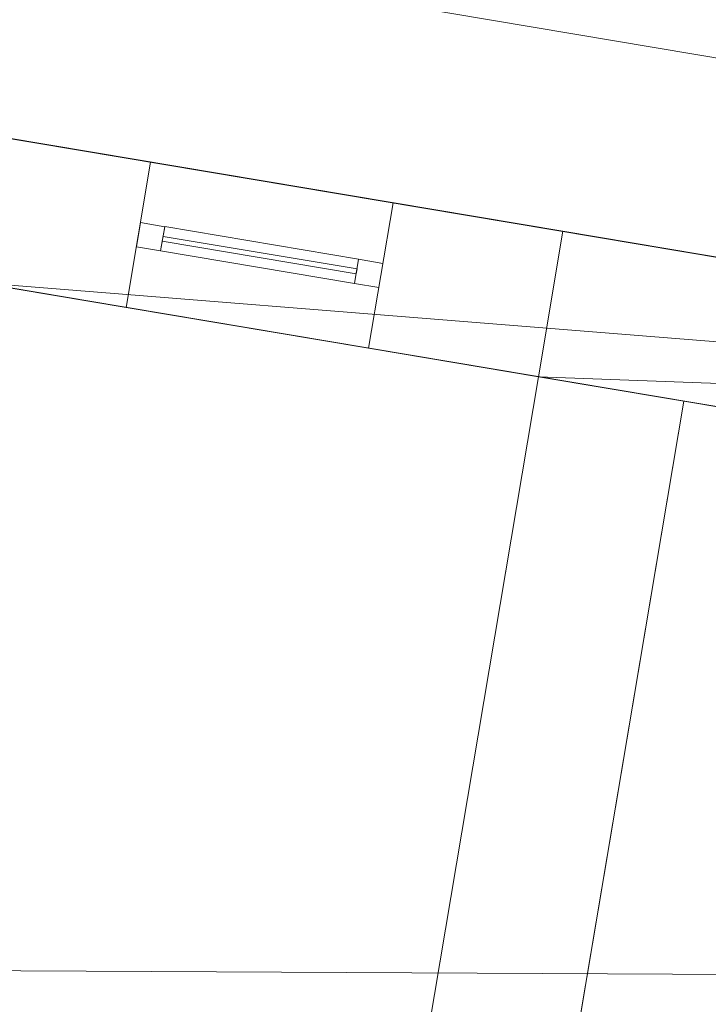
# Model space of a CAD drawing. Header units: millimetres. Extents: x -430348 to -225823, y -86243 to 5084.
# Tile 718 of 1056: x -348813 to -347412, y -3635 to -1631. Entities that reach past the tile are written whole.
import ezdxf

# ---------------------------------------------------------------- set-up
doc = ezdxf.new("R2010")
doc.units = ezdxf.units.MM
for name, color, linetype, lineweight in [('A-GLAZ-CURT', 52, 'Continuous', 9), ('A-GLAZ-CWMG', 51, 'Continuous', 9), ('A-ROOF', 132, 'Continuous', 9), ('A-WALL', 113, 'Continuous', 9)]:
    doc.layers.add(name, color=color, linetype=linetype, lineweight=lineweight)

# ---------------------------------------------------------------- blocks, each defined once
blk = doc.blocks.new('System Panel - Glazed-518784-_3D_ Copy 1')
at = {"layer": 'A-GLAZ-CURT', "transparency": 33554471}
mesh = blk.add_polyface(dxfattribs=at)
corners = [(-200, 5), (-200, 5, 1200), (200, 5, 1200), (200, 5)]
mesh.append_faces([[corners[k] for k in face] for face in [(2, 3, 0, 1)]])
mesh = blk.add_polyface(dxfattribs=at)
corners = [(200, -5), (-200, -5), (-200, 5), (200, 5)]
mesh.append_faces([[corners[k] for k in face] for face in [(3, 0, 1, 2)]])
mesh = blk.add_polyface(dxfattribs=at)
corners = [(-200, -5, 1200), (200, -5, 1200), (200, 5, 1200), (-200, 5, 1200)]
mesh.append_faces([[corners[k] for k in face] for face in [(3, 0, 1, 2)]])
mesh = blk.add_polyface(dxfattribs=at)
corners = [(-200, -5), (-200, -5, 1200), (-200, 5, 1200), (-200, 5)]
mesh.append_faces([[corners[k] for k in face] for face in [(0, 1, 2, 3)]])
mesh = blk.add_polyface(dxfattribs=at)
corners = [(200, -5, 1200), (200, -5), (200, 5), (200, 5, 1200)]
mesh.append_faces([[corners[k] for k in face] for face in [(0, 1, 2, 3)]])
mesh = blk.add_polyface(dxfattribs=at)
corners = [(-200, -5), (200, -5), (200, -5, 1200), (-200, -5, 1200)]
mesh.append_faces([[corners[k] for k in face] for face in [(3, 0, 1, 2)]])
blk = doc.blocks.new('Rectangular Mullion - 50mm x 50mm-430103-_3D_ Copy 1')
at = {"layer": 'A-GLAZ-CWMG'}
mesh = blk.add_polyface(dxfattribs=at)
corners = [(0, 25), (-50, 25), (-50, -25), (0, -25)]
mesh.append_faces([[corners[k] for k in face] for face in [(2, 3, 0, 1)]])
mesh = blk.add_polyface(dxfattribs=at)
corners = [(0, 25, -1300), (0, -25, -1300), (-50, -25, -1300), (-50, 25, -1300)]
mesh.append_faces([[corners[k] for k in face] for face in [(0, 1, 2, 3)]])
mesh = blk.add_polyface(dxfattribs=at)
corners = [(-50, 25), (0, 25), (0, 25, -1300), (-50, 25, -1300)]
mesh.append_faces([[corners[k] for k in face] for face in [(3, 0, 1, 2)]])
mesh = blk.add_polyface(dxfattribs=at)
corners = [(-50, -25), (-50, 25), (-50, 25, -1300), (-50, -25, -1300)]
mesh.append_faces([[corners[k] for k in face] for face in [(3, 0, 1, 2)]])
mesh = blk.add_polyface(dxfattribs=at)
corners = [(0, 25), (0, -25), (0, -25, -1300), (0, 25, -1300)]
mesh.append_faces([[corners[k] for k in face] for face in [(3, 0, 1, 2)]])
mesh = blk.add_polyface(dxfattribs=at)
corners = [(0, -25), (-50, -25), (-50, -25, -1300), (0, -25, -1300)]
mesh.append_faces([[corners[k] for k in face] for face in [(3, 0, 1, 2)]])
blk = doc.blocks.new('Rectangular Mullion - 50mm x 50mm-267480-_3D_ Copy 1')
at = {"layer": 'A-GLAZ-CWMG'}
mesh = blk.add_polyface(dxfattribs=at)
corners = [(0, 25), (-50, 25), (-50, -25), (0, -25)]
mesh.append_faces([[corners[k] for k in face] for face in [(2, 3, 0, 1)]])
mesh = blk.add_polyface(dxfattribs=at)
corners = [(0, 25, -400), (0, -25, -400), (-50, -25, -400), (-50, 25, -400)]
mesh.append_faces([[corners[k] for k in face] for face in [(0, 1, 2, 3)]])
mesh = blk.add_polyface(dxfattribs=at)
corners = [(-50, 25), (0, 25), (0, 25, -400), (-50, 25, -400)]
mesh.append_faces([[corners[k] for k in face] for face in [(3, 0, 1, 2)]])
mesh = blk.add_polyface(dxfattribs=at)
corners = [(-50, -25), (-50, 25), (-50, 25, -400), (-50, -25, -400)]
mesh.append_faces([[corners[k] for k in face] for face in [(3, 0, 1, 2)]])
mesh = blk.add_polyface(dxfattribs=at)
corners = [(0, 25), (0, -25), (0, -25, -400), (0, 25, -400)]
mesh.append_faces([[corners[k] for k in face] for face in [(3, 0, 1, 2)]])
mesh = blk.add_polyface(dxfattribs=at)
corners = [(0, -25), (-50, -25), (-50, -25, -400), (0, -25, -400)]
mesh.append_faces([[corners[k] for k in face] for face in [(3, 0, 1, 2)]])
blk = doc.blocks.new('Rectangular Mullion - 50mm x 50mm-430104-_3D_ Copy 1')
at = {"layer": 'A-GLAZ-CWMG'}
mesh = blk.add_polyface(dxfattribs=at)
corners = [(0, 25), (-50, 25), (-50, -25), (0, -25)]
mesh.append_faces([[corners[k] for k in face] for face in [(2, 3, 0, 1)]])
mesh = blk.add_polyface(dxfattribs=at)
corners = [(0, 25, -1300), (0, -25, -1300), (-50, -25, -1300), (-50, 25, -1300)]
mesh.append_faces([[corners[k] for k in face] for face in [(0, 1, 2, 3)]])
mesh = blk.add_polyface(dxfattribs=at)
corners = [(-50, 25), (0, 25), (0, 25, -1300), (-50, 25, -1300)]
mesh.append_faces([[corners[k] for k in face] for face in [(3, 0, 1, 2)]])
mesh = blk.add_polyface(dxfattribs=at)
corners = [(-50, -25), (-50, 25), (-50, 25, -1300), (-50, -25, -1300)]
mesh.append_faces([[corners[k] for k in face] for face in [(3, 0, 1, 2)]])
mesh = blk.add_polyface(dxfattribs=at)
corners = [(0, 25), (0, -25), (0, -25, -1300), (0, 25, -1300)]
mesh.append_faces([[corners[k] for k in face] for face in [(3, 0, 1, 2)]])
mesh = blk.add_polyface(dxfattribs=at)
corners = [(0, -25), (-50, -25), (-50, -25, -1300), (0, -25, -1300)]
mesh.append_faces([[corners[k] for k in face] for face in [(3, 0, 1, 2)]])
blk = doc.blocks.new('Rectangular Mullion - 50mm x 50mm-267481-_3D_ Copy 1')
at = {"layer": 'A-GLAZ-CWMG'}
mesh = blk.add_polyface(dxfattribs=at)
corners = [(0, 25), (-50, 25), (-50, -25), (0, -25)]
mesh.append_faces([[corners[k] for k in face] for face in [(2, 3, 0, 1)]])
mesh = blk.add_polyface(dxfattribs=at)
corners = [(0, 25, -400), (0, -25, -400), (-50, -25, -400), (-50, 25, -400)]
mesh.append_faces([[corners[k] for k in face] for face in [(0, 1, 2, 3)]])
mesh = blk.add_polyface(dxfattribs=at)
corners = [(-50, 25), (0, 25), (0, 25, -400), (-50, 25, -400)]
mesh.append_faces([[corners[k] for k in face] for face in [(3, 0, 1, 2)]])
mesh = blk.add_polyface(dxfattribs=at)
corners = [(-50, -25), (-50, 25), (-50, 25, -400), (-50, -25, -400)]
mesh.append_faces([[corners[k] for k in face] for face in [(3, 0, 1, 2)]])
mesh = blk.add_polyface(dxfattribs=at)
corners = [(0, 25), (0, -25), (0, -25, -400), (0, 25, -400)]
mesh.append_faces([[corners[k] for k in face] for face in [(3, 0, 1, 2)]])
mesh = blk.add_polyface(dxfattribs=at)
corners = [(0, -25), (-50, -25), (-50, -25, -400), (0, -25, -400)]
mesh.append_faces([[corners[k] for k in face] for face in [(3, 0, 1, 2)]])

msp = doc.modelspace()

# ---------------------------------------------------------------- block references
at = {"layer": 'A-GLAZ-CURT', "transparency": 33554471, "rotation": 170.4526997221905}
msp.add_blockref('System Panel - Glazed-518784-_3D_ Copy 1', (-348324.9, -2110.2, 62007.6), dxfattribs=at)
at = {"layer": 'A-GLAZ-CWMG', "extrusion": (0, 0, -1), "rotation": 9.547300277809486}
msp.add_blockref('Rectangular Mullion - 50mm x 50mm-430104-_3D_ Copy 1', (348571.5, -2068.8, -61957.6), dxfattribs=at)
at = {"layer": 'A-GLAZ-CWMG', "extrusion": (-0.986149, 0.165862, 0), "rotation": 90}
msp.add_blockref('Rectangular Mullion - 50mm x 50mm-267480-_3D_ Copy 1', (59854.8, 63257.6, 343350.3), dxfattribs=at)
at = {"layer": 'A-GLAZ-CWMG', "extrusion": (0.986149, -0.165862, 0), "rotation": 270}
msp.add_blockref('Rectangular Mullion - 50mm x 50mm-267481-_3D_ Copy 1', (-59854.8, 61957.6, -342950.3), dxfattribs=at)
at = {"layer": 'A-GLAZ-CWMG', "rotation": 350.4526997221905}
msp.add_blockref('Rectangular Mullion - 50mm x 50mm-430103-_3D_ Copy 1', (-348078.4, -2151.7, 63257.6), dxfattribs=at)

# ---------------------------------------------------------------- meshes
at = {"layer": 'A-ROOF'}
mesh = msp.add_polyface(dxfattribs=at)
corners = [(-360412.7, 480.5, 63257.6), (-360412.7, 480.5, 63357.6), (-335956.2, -3632.8, 63357.6), (-335956.2, -3632.8, 63257.6)]
mesh.append_faces([[corners[k] for k in face] for face in [(2, 3, 0, 1)]])
mesh = msp.add_polyface(dxfattribs=at)
corners = [(-335956.2, -3632.8, 63357.6), (-360412.7, 480.5, 63357.6), (-357333, -3637.3, 65907.6), (-355277.9, -3983, 65907.6), (-355180.4, -3403.2, 65485.3), (-354376.7, -3538.4, 65485.3), (-354474.2, -4118.1, 65907.6), (-343029.9, -6043, 65907.6), (-342932.4, -5463.2, 65485.3), (-342128.7, -5598.4, 65485.3), (-342226.2, -6178.1, 65907.6), (-340055.7, -6543.2, 65907.6)]
mesh.append_faces([[corners[k] for k in face] for face in [(4, 1, 2, 3)]], dxfattribs={"vtx0": -1})
mesh.append_faces([[corners[k] for k in face] for face in [(1, 4, 5, 0)]], dxfattribs={"vtx0": -1, "vtx2": -1})
mesh.append_faces([[corners[k] for k in face] for face in [(11, 0, 9, 10), (7, 8, 5, 6)]], dxfattribs={"vtx1": -1})
mesh.append_faces([[corners[k] for k in face] for face in [(8, 9, 0, 5)]], dxfattribs={"vtx1": -1, "vtx2": -1, "vtx3": -1})
mesh = msp.add_polyface(dxfattribs=at)
corners = [(-360412.7, 480.5, 63257.6), (-335956.2, -3632.8, 63257.6), (-340055.7, -6543.2, 65807.6), (-342226.2, -6178.1, 65807.6), (-342128.7, -5598.4, 65385.3), (-342932.4, -5463.2, 65385.3), (-343029.9, -6043, 65807.6), (-354474.2, -4118.1, 65807.6), (-354376.7, -3538.4, 65385.3), (-355180.4, -3403.2, 65385.3), (-355277.9, -3983, 65807.6), (-357333, -3637.3, 65807.6)]
mesh.append_faces([[corners[k] for k in face] for face in [(4, 1, 2, 3), (8, 5, 6, 7)]], dxfattribs={"vtx0": -1})
mesh.append_faces([[corners[k] for k in face] for face in [(1, 4, 5, 8)]], dxfattribs={"vtx0": -1, "vtx2": -1, "vtx3": -1})
mesh.append_faces([[corners[k] for k in face] for face in [(11, 0, 9, 10)]], dxfattribs={"vtx1": -1})
mesh.append_faces([[corners[k] for k in face] for face in [(8, 9, 0, 1)]], dxfattribs={"vtx1": -1, "vtx3": -1})
mesh = msp.add_polyface(dxfattribs=at)
corners = [(-347462.3, -2407.4, 60907.6), (-348391.1, -7929.9, 60907.6), (-350116.9, -7639.6, 60907.6), (-349188.1, -2117.2, 60907.6)]
mesh.append_faces([[corners[k] for k in face] for face in [(1, 2, 3, 0)]])
mesh = msp.add_polyface(dxfattribs=at)
corners = [(-348391.1, -7929.9, 61007.6), (-347462.3, -2407.4, 61007.6), (-349188.1, -2117.2, 61007.6), (-350116.9, -7639.6, 61007.6)]
mesh.append_faces([[corners[k] for k in face] for face in [(2, 3, 0, 1)]])
mesh = msp.add_polyface(dxfattribs=at)
corners = [(-349188.1, -2117.2, 61007.6), (-347462.3, -2407.4, 61007.6), (-347462.3, -2407.4, 60907.6), (-349188.1, -2117.2, 60907.6)]
mesh.append_faces([[corners[k] for k in face] for face in [(0, 1, 2, 3)]])
mesh = msp.add_polyface(dxfattribs=at)
corners = [(-347758.1, -2357.7, 58507.6), (-348703.5, -7978.7, 58507.6), (-349837.6, -7788, 58507.6), (-348892.2, -2166.9, 58507.6)]
mesh.append_faces([[corners[k] for k in face] for face in [(1, 2, 3, 0)]])
mesh = msp.add_polyface(dxfattribs=at)
corners = [(-348703.5, -7978.7, 58607.6), (-347758.1, -2357.7, 58607.6), (-348892.2, -2166.9, 58607.6), (-349837.6, -7788, 58607.6)]
mesh.append_faces([[corners[k] for k in face] for face in [(2, 3, 0, 1)]])
mesh = msp.add_polyface(dxfattribs=at)
corners = [(-348892.2, -2166.9, 58607.6), (-347758.1, -2357.7, 58607.6), (-347758.1, -2357.7, 58507.6), (-348892.2, -2166.9, 58507.6)]
mesh.append_faces([[corners[k] for k in face] for face in [(1, 2, 3, 0)]])
mesh = msp.add_polyface(dxfattribs=at)
corners = [(-347758.1, -2357.7, 58607.6), (-348703.5, -7978.7, 58607.6), (-348703.5, -7978.7, 58507.6), (-347758.1, -2357.7, 58507.6)]
mesh.append_faces([[corners[k] for k in face] for face in [(1, 2, 3, 0)]])
mesh = msp.add_polyface(dxfattribs=at)
corners = [(-347462.3, -2407.4, 61007.6), (-348391.1, -7929.9, 61007.6), (-348391.1, -7929.9, 60907.6), (-347462.3, -2407.4, 60907.6)]
mesh.append_faces([[corners[k] for k in face] for face in [(1, 2, 3, 0)]])
at = {"layer": 'A-WALL'}
mesh = msp.add_polyface(dxfattribs=at)
corners = [(-345440.2, -2443.3, 58457.6), (-351159.9, -1481.3, 58457.6), (-351159.9, -1481.3, 63544.9), (-345440.2, -2443.3, 63544.9), (-346426.4, -2277.5, 61957.6), (-346426.4, -2277.5, 63257.6), (-347116.7, -2161.4, 63257.6), (-347116.7, -2161.4, 61957.6), (-349434.1, -1771.6, 61957.6), (-349434.1, -1771.6, 63257.6), (-350124.4, -1655.5, 63257.6), (-350124.4, -1655.5, 61957.6), (-348053.5, -2003.8, 61957.6), (-348053.5, -2003.8, 63257.6), (-348546.6, -1920.9, 63257.6), (-348546.6, -1920.9, 61957.6), (-350223.1, -1638.9, 60907.6), (-350223.1, -1638.9, 58607.6), (-349384.8, -1779.9, 58607.6), (-349384.8, -1779.9, 60907.6), (-346327.8, -2294, 58607.6), (-346327.8, -2294, 60907.6), (-347166, -2153.1, 60907.6), (-347166, -2153.1, 58607.6), (-347708.4, -2061.8, 58607.6), (-347708.4, -2061.8, 60907.6), (-348842.4, -1871.1, 60907.6), (-348842.4, -1871.1, 58607.6)]
mesh.append_faces([[corners[k] for k in face] for face in [(8, 26, 19)]], dxfattribs={"vtx0": -1, "vtx1": -1, "vtx2": -1})
mesh.append_faces([[corners[k] for k in face] for face in [(22, 25, 7, 4)]], dxfattribs={"vtx0": -1, "vtx1": -1, "vtx3": -1})
mesh.append_faces([[corners[k] for k in face] for face in [(0, 20, 21, 3), (7, 12, 13, 6), (19, 26, 27, 18)]], dxfattribs={"vtx0": -1, "vtx2": -1})
mesh.append_faces([[corners[k] for k in face] for face in [(3, 5, 6, 13), (1, 17, 18, 27), (2, 10, 11, 16)]], dxfattribs={"vtx0": -1, "vtx2": -1, "vtx3": -1})
mesh.append_faces([[corners[k] for k in face] for face in [(21, 22, 4)]], dxfattribs={"vtx1": -1, "vtx2": -1})
mesh.append_faces([[corners[k] for k in face] for face in [(23, 20, 0, 24), (25, 26, 12, 7), (4, 5, 3, 21), (15, 12, 26, 8), (9, 10, 2, 14)]], dxfattribs={"vtx1": -1, "vtx2": -1, "vtx3": -1})
mesh.append_faces([[corners[k] for k in face] for face in [(22, 23, 24, 25), (27, 24, 0, 1), (2, 3, 13, 14), (16, 17, 1, 2), (19, 16, 11, 8), (14, 15, 8, 9)]], dxfattribs={"vtx1": -1, "vtx3": -1})
mesh = msp.add_polyface(dxfattribs=at)
corners = [(-345785.8, -2689.4, 58457.6), (-347462.3, -2407.4, 58457.6), (-347758.1, -2357.7, 58457.6), (-348892.2, -2166.9, 58457.6), (-349188.1, -2117.2, 58457.6), (-350913.8, -1826.9, 58457.6), (-351159.9, -1481.3, 58457.6), (-345440.2, -2443.3, 58457.6)]
mesh.append_faces([[corners[k] for k in face] for face in [(7, 2, 3)]], dxfattribs={"vtx0": -1, "vtx2": -1})
mesh.append_faces([[corners[k] for k in face] for face in [(6, 7, 3, 4)]], dxfattribs={"vtx1": -1, "vtx3": -1})
mesh.append_faces([[corners[k] for k in face] for face in [(4, 5, 6)]], dxfattribs={"vtx2": -1})
mesh.append_faces([[corners[k] for k in face] for face in [(7, 0, 1, 2)]], dxfattribs={"vtx3": -1})
mesh = msp.add_polyface(dxfattribs=at)
corners = [(-350913.8, -1826.9, 63760.4), (-345785.8, -2689.4, 63760.4), (-345440.2, -2443.3, 63544.9), (-351159.9, -1481.3, 63544.9)]
mesh.append_faces([[corners[k] for k in face] for face in [(0, 1, 2, 3)]])
mesh = msp.add_polyface(dxfattribs=at)
corners = [(-350913.8, -1826.9, 58457.6), (-349188.1, -2117.2, 58457.6), (-348892.2, -2166.9, 58457.6), (-347758.1, -2357.7, 58457.6), (-347462.3, -2407.4, 58457.6), (-345785.8, -2689.4, 58457.6), (-345785.8, -2689.4, 63760.4), (-350913.8, -1826.9, 63760.4), (-346476.1, -2573.3, 63257.6), (-346476.1, -2573.3, 61957.6), (-347166.4, -2457.2, 61957.6), (-347166.4, -2457.2, 63257.6), (-349483.9, -2067.4, 63257.6), (-349483.9, -2067.4, 61957.6), (-350174.2, -1951.3, 61957.6), (-350174.2, -1951.3, 63257.6), (-348103.3, -2299.6, 63257.6), (-348103.3, -2299.6, 61957.6), (-348596.4, -2216.7, 61957.6), (-348596.4, -2216.7, 63257.6), (-350272.8, -1934.7, 58607.6), (-350272.8, -1934.7, 60907.6), (-349434.6, -2075.7, 60907.6), (-349434.6, -2075.7, 58607.6), (-346377.5, -2589.9, 60907.6), (-346377.5, -2589.9, 58607.6), (-347215.8, -2448.9, 58607.6), (-347215.8, -2448.9, 60907.6), (-347758.1, -2357.7, 60907.6), (-347758.1, -2357.7, 58607.6), (-348892.2, -2166.9, 58607.6), (-348892.2, -2166.9, 60907.6)]
mesh.append_faces([[corners[k] for k in face] for face in [(18, 13, 31, 17), (22, 31, 13), (28, 10, 17, 31), (27, 10, 28)]], dxfattribs={"vtx0": -1, "vtx1": -1, "vtx2": -1})
mesh.append_faces([[corners[k] for k in face] for face in [(0, 20, 21, 7), (1, 23, 20, 0), (14, 21, 22, 13), (19, 12, 13, 18), (7, 19, 16, 6), (27, 28, 29, 26)]], dxfattribs={"vtx0": -1, "vtx2": -1})
mesh.append_faces([[corners[k] for k in face] for face in [(7, 15, 12, 19), (29, 3, 4, 26), (6, 8, 9, 24)]], dxfattribs={"vtx0": -1, "vtx2": -1, "vtx3": -1})
mesh.append_faces([[corners[k] for k in face] for face in [(1, 2, 30, 23), (14, 15, 7, 21), (11, 8, 6, 16)]], dxfattribs={"vtx1": -1, "vtx2": -1, "vtx3": -1})
mesh.append_faces([[corners[k] for k in face] for face in [(30, 31, 22, 23), (29, 30, 2, 3), (24, 25, 5, 6), (25, 26, 4, 5), (27, 24, 9, 10), (10, 11, 16, 17)]], dxfattribs={"vtx1": -1, "vtx3": -1})
mesh = msp.add_polyface(dxfattribs=at)
corners = [(-347708.4, -2061.8, 60907.6), (-347758.1, -2357.7, 60907.6), (-348892.2, -2166.9, 60907.6), (-348842.4, -1871.1, 60907.6)]
mesh.append_faces([[corners[k] for k in face] for face in [(1, 2, 3, 0)]])
mesh = msp.add_polyface(dxfattribs=at)
corners = [(-347758.1, -2357.7, 58607.6), (-347708.4, -2061.8, 58607.6), (-348842.4, -1871.1, 58607.6), (-348892.2, -2166.9, 58607.6)]
mesh.append_faces([[corners[k] for k in face] for face in [(3, 0, 1, 2)]])
mesh = msp.add_polyface(dxfattribs=at)
corners = [(-348053.5, -2003.8, 63257.6), (-348103.3, -2299.6, 63257.6), (-348596.4, -2216.7, 63257.6), (-348546.6, -1920.9, 63257.6)]
mesh.append_faces([[corners[k] for k in face] for face in [(1, 2, 3, 0)]])
mesh = msp.add_polyface(dxfattribs=at)
corners = [(-348546.6, -1920.9, 63257.6), (-348596.4, -2216.7, 63257.6), (-348596.4, -2216.7, 61957.6), (-348546.6, -1920.9, 61957.6)]
mesh.append_faces([[corners[k] for k in face] for face in [(0, 1, 2, 3)]])
mesh = msp.add_polyface(dxfattribs=at)
corners = [(-348103.3, -2299.6, 61957.6), (-348053.5, -2003.8, 61957.6), (-348546.6, -1920.9, 61957.6), (-348596.4, -2216.7, 61957.6)]
mesh.append_faces([[corners[k] for k in face] for face in [(2, 3, 0, 1)]])
mesh = msp.add_polyface(dxfattribs=at)
corners = [(-348053.5, -2003.8, 61957.6), (-348103.3, -2299.6, 61957.6), (-348103.3, -2299.6, 63257.6), (-348053.5, -2003.8, 63257.6)]
mesh.append_faces([[corners[k] for k in face] for face in [(0, 1, 2, 3)]])
mesh = msp.add_polyface(dxfattribs=at)
corners = [(-347708.4, -2061.8, 58607.6), (-347758.1, -2357.7, 58607.6), (-347758.1, -2357.7, 60907.6), (-347708.4, -2061.8, 60907.6)]
mesh.append_faces([[corners[k] for k in face] for face in [(0, 1, 2, 3)]])
mesh = msp.add_polyface(dxfattribs=at)
corners = [(-347758.1, -2357.7, 58457.6), (-348703.5, -7978.7, 58457.6), (-348703.5, -7978.7, 58607.6), (-348703.5, -7978.7, 60907.6), (-347758.1, -2357.7, 60907.6), (-347758.1, -2357.7, 58607.6), (-348288.9, -5513.4, 60207.6), (-348288.9, -5513.4, 59407.6), (-348181.1, -4872.4, 59407.6), (-348181.1, -4872.4, 60207.6)]
mesh.append_faces([[corners[k] for k in face] for face in [(3, 6, 7, 2)]], dxfattribs={"vtx0": -1, "vtx2": -1})
mesh.append_faces([[corners[k] for k in face] for face in [(8, 5, 0, 1)]], dxfattribs={"vtx0": -1, "vtx3": -1})
mesh.append_faces([[corners[k] for k in face] for face in [(8, 9, 4, 5), (3, 4, 9, 6), (1, 2, 7, 8)]], dxfattribs={"vtx1": -1, "vtx3": -1})
mesh = msp.add_polyface(dxfattribs=at)
corners = [(-348703.5, -7978.7, 58457.6), (-347758.1, -2357.7, 58457.6), (-347462.3, -2407.4, 58457.6), (-348407.7, -8028.5, 58457.6)]
mesh.append_faces([[corners[k] for k in face] for face in [(3, 0, 1, 2)]])
mesh = msp.add_polyface(dxfattribs=at)
corners = [(-347758.1, -2357.7, 60907.6), (-348703.5, -7978.7, 60907.6), (-348407.7, -8028.5, 60907.6), (-347462.3, -2407.4, 60907.6)]
mesh.append_faces([[corners[k] for k in face] for face in [(0, 1, 2, 3)]])
mesh = msp.add_polyface(dxfattribs=at)
corners = [(-347758.1, -2357.7, 58457.6), (-347758.1, -2357.7, 58607.6), (-347758.1, -2357.7, 60907.6), (-347462.3, -2407.4, 60907.6), (-347462.3, -2407.4, 58457.6)]
mesh.append_faces([[corners[k] for k in face] for face in [(1, 3, 4, 0)]], dxfattribs={"vtx0": -1})
mesh.append_faces([[corners[k] for k in face] for face in [(2, 3, 1)]], dxfattribs={"vtx1": -1})
mesh = msp.add_polyface(dxfattribs=at)
corners = [(-348407.7, -8028.5, 58457.6), (-347462.3, -2407.4, 58457.6), (-347462.3, -2407.4, 60907.6), (-348407.7, -8028.5, 60907.6), (-347993, -5563.1, 59407.6), (-347993, -5563.1, 60207.6), (-347885.2, -4922.1, 60207.6), (-347885.2, -4922.1, 59407.6)]
mesh.append_faces([[corners[k] for k in face] for face in [(3, 5, 6, 2), (7, 1, 2, 6)]], dxfattribs={"vtx0": -1, "vtx2": -1})
mesh.append_faces([[corners[k] for k in face] for face in [(3, 0, 4, 5), (7, 4, 0, 1)]], dxfattribs={"vtx1": -1, "vtx3": -1})

doc.saveas('drawing.dxf')
